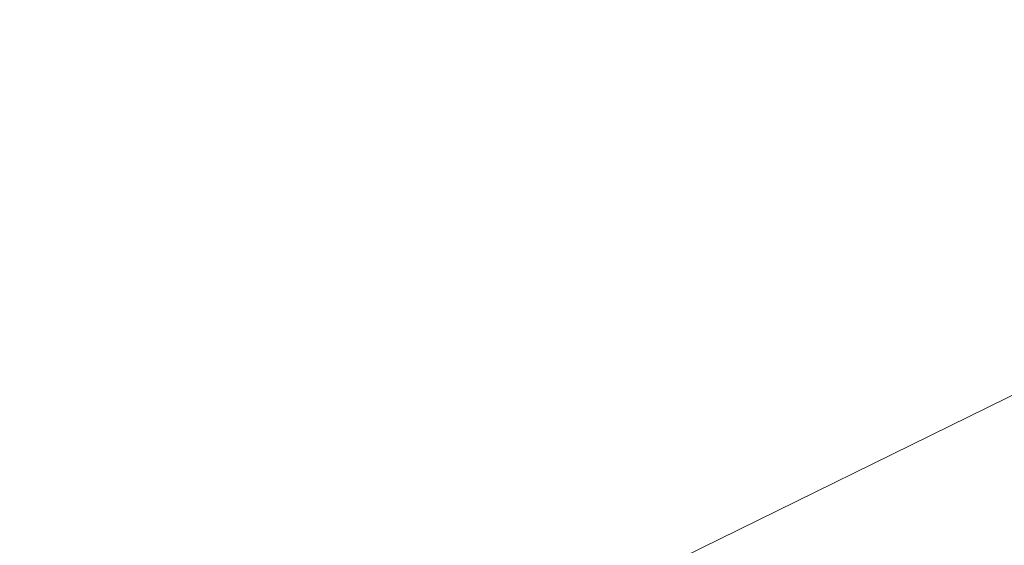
# Model space of a CAD drawing. Header units: millimetres. Extents: x 162876 to 168130, y 402614 to 405602.
# Tile 486 of 656: x 165488.726 to 165490.012, y 403903.752 to 403904.439. Entities that reach past the tile are written whole.
import ezdxf

# ---------------------------------------------------------------- set-up
doc = ezdxf.new("R2010")
doc.units = ezdxf.units.MM
for name, color, linetype, lineweight in [('X-CA190022.004-UO-BGT_Ondergrond$0$GE_203_VGOHaag_Lijn_GEM', 253, 'X-CA190022.004-UO-BGT_Ondergrond$0$Heg', 9), ('X-CA190022.004-UO-BGT_Ondergrond$0$GE_401_OTDErf_Vlak_GEM', 253, 'Continuous', 9), ('X-CA190022.004-UO-BGT_Ondergrond$0$GE_479_BTDGroenvoorziening_grasenkruida_GEM', 253, 'Continuous', 9), ('X-CA190022.004-UO-OPB_Opbreek_v0.1$0$V-WE-VH-VERHARDING_TEGEL-A-200', 252, 'Continuous', 18)]:
    doc.layers.add(name, color=color, linetype=linetype, lineweight=lineweight)
doc.layers.add('X-CA190022.004-UO-OPB_Opbreek_v0.1$0$V-WE-VH-VERHARDING_ASFALT-A-200 DEKLAAG FREZEN', color=32, linetype='Continuous', lineweight=18, transparency=0.5)
doc.linetypes.add('X-CA190022.004-UO-BGT_Ondergrond$0$Heg', pattern='A,5,-1.5,[2,dgnlstyle-meierijstad.shx,S=0.007937,R=45,X=0,Y=0],-1.5', length=8)

msp = doc.modelspace()

# ---------------------------------------------------------------- hatches: boundary and pattern name
at = {"layer": 'X-CA190022.004-UO-OPB_Opbreek_v0.1$0$V-WE-VH-VERHARDING_ASFALT-A-200 DEKLAAG FREZEN'}
h = msp.add_hatch(dxfattribs=at)
h.set_pattern_fill('AVH-ASFALT', color=256, scale=0.5, pattern_type=2)
h.set_pattern_definition([(60, (0, 0), (-0.4330127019, 0.25), []), (120, (0, 0), (-0.4330127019, -0.25), [])])
h.paths.add_polyline_path([(165509.7816, 403931.39), (165512.2576, 403933.865), (165509.6084, 403936.1928), (165509.2789, 403935.8538), (165480.2366, 403905.168, 0.008697), (165475.2467, 403899.7023), (165477.8214, 403897.4324, -0.008776), (165479.1541, 403898.874), (165480.2736, 403900.062), (165495.0276, 403915.726)])
at = {"layer": 'X-CA190022.004-UO-OPB_Opbreek_v0.1$0$V-WE-VH-VERHARDING_TEGEL-A-200'}
h = msp.add_hatch(dxfattribs=at)
h.set_pattern_fill('AVH-TEGEL_300X300_HALFST-SO', color=256, scale=2, pattern_type=2)
h.set_pattern_definition([(0, (0, 0), (0.6, 0.3), [0.6, -0.6]), (90, (0, 0), (-0.6, 4e-17), [])])
edge = h.paths.add_edge_path()
edge.add_line((165468.5105, 403879.8795), (165470.3123, 403879.3785))
edge.add_line((165470.3123, 403879.3785), (165470.3534, 403879.5789))
edge.add_arc((165621.5347, 403843.8199), 155.3528, 166.262853, 166.692372, ccw=False)
edge.add_arc((165501.6692, 403873.13), 31.9558, 144.71918, 166.27624, ccw=False)
edge.add_arc((165508.1583, 403869.4315), 39.396, 137.84681, 145.77908, ccw=False)
edge.add_line((165478.9519, 403895.8707), (165480.0453, 403897.0302))
edge.add_line((165480.0453, 403897.0302), (165509.5157, 403928.2885))
edge.add_line((165509.5157, 403928.2885), (165514.018, 403932.9109))
edge.add_arc((165515.3017, 403931.4049), 1.9789, 52.1378, 130.4467, ccw=False)
edge.add_line((165516.5163, 403932.9672), (165517.0066, 403932.5344))
edge.add_line((165517.0066, 403932.5344), (165524.0861, 403926.2835))
edge.add_line((165524.0861, 403926.2835), (165525.3461, 403927.7242))
edge.add_line((165525.3461, 403927.7242), (165518.0268, 403934.1622))
edge.add_arc((165515.3011, 403931.4806), 3.8237, 44.5335, 128.0137)
edge.add_line((165512.9463, 403934.4931), (165512.2257, 403933.7656))
edge.add_line((165512.2257, 403933.7656), (165509.7504, 403931.2913))
edge.add_line((165509.7504, 403931.2913), (165480.2432, 403899.9641))
edge.add_line((165480.2432, 403899.9641), (165478.005, 403897.5889))
edge.add_arc((165523.1796, 403857.2925), 60.5356, 138.266592, 144.367175)
edge.add_arc((165502.0463, 403872.9997), 34.2112, 145.12798, 166.39015)
edge.add_arc((165598.9048, 403848.731), 134.063, 166.050115, 166.564962)

# ---------------------------------------------------------------- linework, layer by layer
at = {"layer": 'X-CA190022.004-UO-BGT_Ondergrond$0$GE_203_VGOHaag_Lijn_GEM'}
msp.add_line((165499.634, 403908.667), (165487.482, 403902.701), dxfattribs=at)
at = {"layer": 'X-CA190022.004-UO-BGT_Ondergrond$0$GE_401_OTDErf_Vlak_GEM', "flags": 128}
msp.add_lwpolyline([(165475.856, 403840.688), (165471.251, 403861.21), (165478.197, 403864.547), (165481.737, 403866.247), (165491.124, 403870.755), (165512.35, 403880.95), (165510.661, 403882.579), (165509.24, 403883.95), (165508.858, 403883.764), (165504.2, 403888.18), (165501.75, 403890.633), (165487.482, 403902.701), (165499.634, 403908.667), (165524.544, 403920.283), (165523.107, 403917.625), (165542.892, 403898.827)], dxfattribs=at)
at = {"layer": 'X-CA190022.004-UO-BGT_Ondergrond$0$GE_479_BTDGroenvoorziening_grasenkruida_GEM', "flags": 128}
msp.add_lwpolyline([(165524.544, 403920.283), (165499.634, 403908.667), (165487.482, 403902.701), (165501.75, 403890.633), (165504.2, 403888.18), (165503.307, 403887.747), (165502.733, 403887.468), (165468.64, 403870.919), (165469.04, 403872.87), (165470.412, 403879.566)], dxfattribs=at)

doc.saveas('drawing.dxf')
